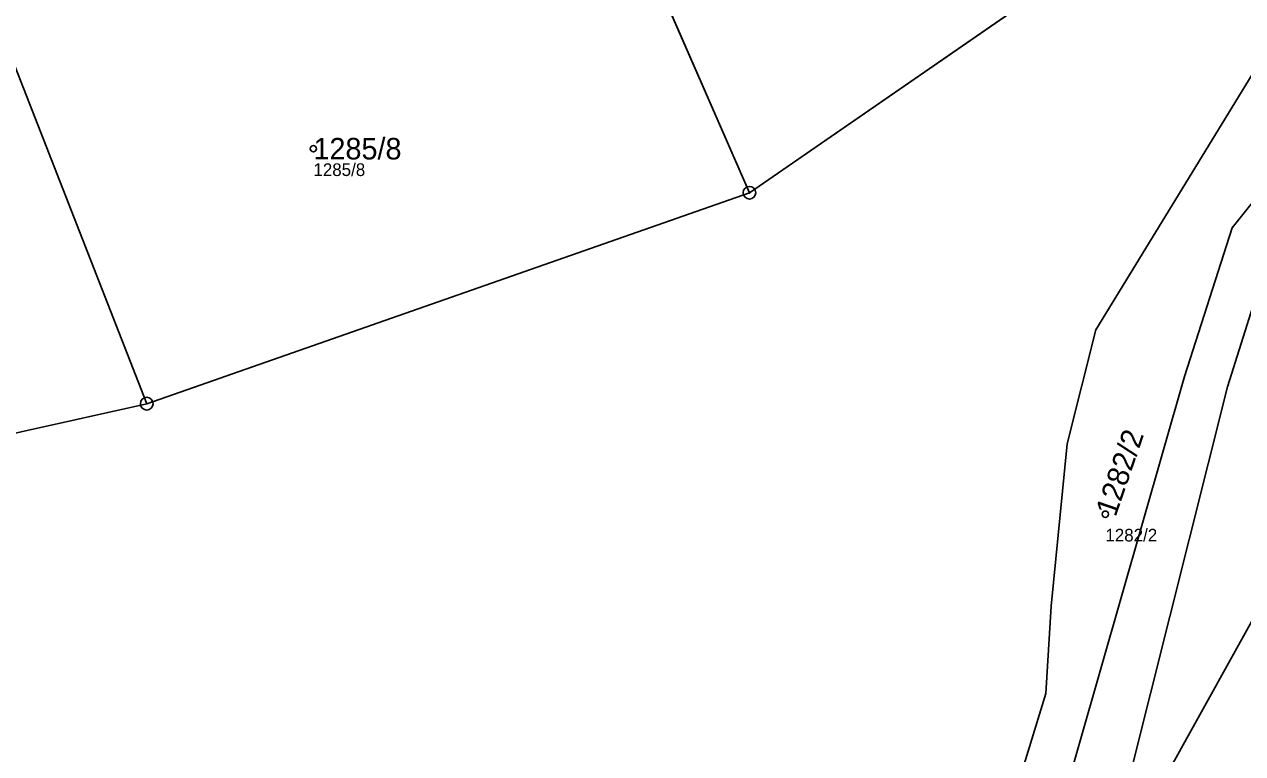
# Model space of a CAD drawing. Extents: x -653098 to -649479, y -997642 to -992666.
# Drawn here: x -650713.5 to -650617.3, y -994737.9 to -994680.3 of the extents above; entities that cross this region are included whole.
import ezdxf

# ---------------------------------------------------------------- set-up
doc = ezdxf.new("R2010")
doc.units = 0
for name, color, linetype in [('Definiční body', 7, 'Continuous'), ('Hranice parcel', 7, 'Continuous'), ('Parcelní čísla', 7, 'Continuous'), ('Polygon parcely', 7, 'Continuous'), ('Poz předměty', 7, 'Continuous'), ('Značky bodu BP', 7, 'Continuous')]:
    doc.layers.add(name, color=color, linetype=linetype)

msp = doc.modelspace()

# ---------------------------------------------------------------- linework, layer by layer
at = {"layer": 'Definiční body'}
for centre in [(-650690.64, -994690.15), (-650628.13, -994718.99)]:
    msp.add_circle(centre, 0.25, dxfattribs=at)
at = {"layer": 'Hranice parcel'}
for p, q in [((-650608.64, -994660.8), (-650656.22, -994693.63)), ((-650656.22, -994693.63), (-650669.24, -994663.87)), ((-650714.85, -994682.01), (-650703.79, -994710.27)), ((-650656.22, -994693.63), (-650703.79, -994710.27))]:
    msp.add_line(p, q, dxfattribs=at)
for points in [[(-650609.72, -994673.15), (-650628.88, -994704.45), (-650631.15, -994713.43), (-650632.4, -994726.25), (-650632.83, -994733.15), (-650635.23, -994740.95)], [(-650597.43, -994683.9), (-650607.93, -994689.44), (-650615.25, -994698.69), (-650618.48, -994708.94), (-650627.59, -994745.19)], [(-650631.82, -994742.84), (-650621.89, -994708.12), (-650618.12, -994696.4), (-650611.11, -994687.61)], [(-650703.79, -994710.27), (-650743.72, -994719.18), (-650753.77, -994692.01)]]:
    msp.add_lwpolyline(points, dxfattribs=at)
at = {"layer": 'Polygon parcely'}
for points in [[(-650433.63, -994608.78), (-650499.85, -994632.79), (-650514.43, -994638.66), (-650533.81, -994648.16), (-650576.53, -994671.3), (-650599.02, -994680.55), (-650611.11, -994687.61), (-650618.12, -994696.4), (-650621.89, -994708.12), (-650631.82, -994742.84), (-650627.59, -994745.19), (-650618.48, -994708.94), (-650615.25, -994698.69), (-650607.93, -994689.44), (-650597.43, -994683.9), (-650574.56, -994674.54), (-650532.46, -994651.91), (-650512.36, -994642.36), (-650498.48, -994636.53), (-650432.11, -994612.68)], [(-650449.59, -994657.85), (-650479.16, -994665.51), (-650507.19, -994678), (-650525.33, -994687.06), (-650544.4, -994694.52), (-650579.93, -994701.99), (-650592.8, -994709.59), (-650597.43, -994683.9), (-650607.93, -994689.44), (-650615.25, -994698.69), (-650618.48, -994708.94), (-650627.59, -994745.19), (-650623.09, -994742.97), (-650617.25, -994738.96), (-650610.69, -994738.82), (-650603.86, -994752.13), (-650595.98, -994761.37), (-650595.62, -994769.55), (-650588.66, -994765.9), (-650502.91, -994720.92), (-650380.96, -994662.4)], [(-650716.07, -994762.18), (-650684.13, -994758.27), (-650657.72, -994752.18), (-650644.18, -994747.2), (-650638.58, -994745.14), (-650635.23, -994740.95), (-650632.83, -994733.15), (-650632.4, -994726.25), (-650631.15, -994713.43), (-650628.88, -994704.45), (-650609.72, -994673.15), (-650608.64, -994660.8), (-650656.22, -994693.63), (-650703.79, -994710.27), (-650743.72, -994719.18)]]:
    msp.add_lwpolyline(points, dxfattribs=at)
for points in [[(-650608.64, -994660.8), (-650620.52, -994635.2), (-650650.06, -994651.75), (-650669.24, -994663.87), (-650656.22, -994693.63)], [(-650714.85, -994682.01), (-650703.79, -994710.27), (-650656.22, -994693.63), (-650669.24, -994663.87), (-650672.14, -994665.7), (-650676.06, -994668.18), (-650690.05, -994671.84), (-650716.16, -994678.67)], [(-650628.88, -994704.45), (-650631.15, -994713.43), (-650632.4, -994726.25), (-650632.83, -994733.15), (-650635.23, -994740.95), (-650631.82, -994742.84), (-650621.89, -994708.12), (-650618.12, -994696.4), (-650611.11, -994687.61), (-650609.72, -994673.15)], [(-650755.09, -994688.43), (-650753.77, -994692.01), (-650743.72, -994719.18), (-650703.79, -994710.27), (-650714.85, -994682.01)]]:
    msp.add_lwpolyline(points, close=True, dxfattribs=at)
at = {"layer": 'Poz předměty'}
msp.add_line((-650601.47, -994700.19), (-650626.73, -994745.72), dxfattribs=at)
at = {"layer": 'Značky bodu BP'}
for centre, radius in [((-650656.22, -994693.63), 0.5), ((-650656.22, -994693.63), 0.0303), ((-650703.79, -994710.27), 0.5), ((-650703.79, -994710.27), 0.0303)]:
    msp.add_circle(centre, radius, dxfattribs=at)

# ---------------------------------------------------------------- texts
at = {"layer": 'Definiční body'}
for s, p in [('1285/8', (-650690.64, -994692.306)), ('1282/2', (-650628.13, -994721.146))]:
    msp.add_text(s, height=1, dxfattribs=at).set_placement(p)
at = {"layer": 'Parcelní čísla'}
msp.add_text('1285/8', height=1.7, dxfattribs=at).set_placement((-650690.64, -994691))
msp.add_text('1282/2', height=1.7, rotation=71, dxfattribs=at).set_placement((-650627.326, -994719.266))

doc.saveas('drawing.dxf')
